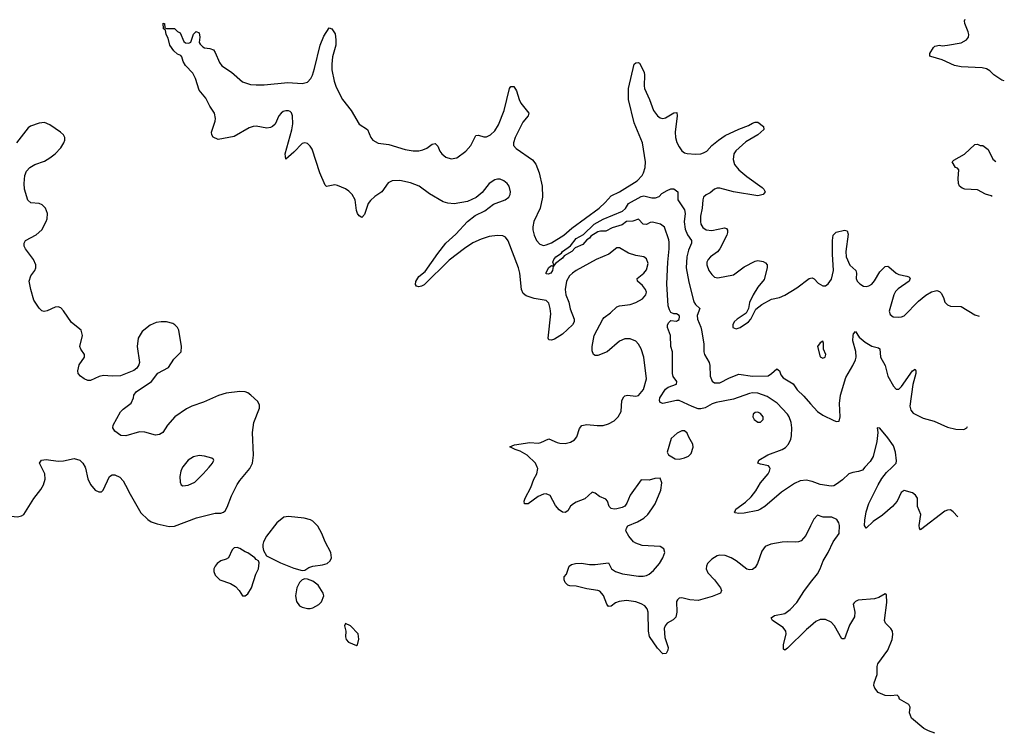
# Model space of a CAD drawing. Header units: inches. Extents: x 1449094 to 1618372, y 389908 to 534307.
# Tile 412 of 494: x 1604167 to 1611428, y 458038 to 463298. Entities that reach past the tile are written whole.
import ezdxf

# ---------------------------------------------------------------- set-up
doc = ezdxf.new("R2010")
doc.units = ezdxf.units.IN
doc.header["$MEASUREMENT"] = 0
for name, color, linetype in [('B6405', 7, 'Continuous'), ('B6406', 7, 'Continuous'), ('B6415', 7, 'Continuous'), ('B6416', 7, 'Continuous')]:
    doc.layers.add(name, color=color, linetype=linetype)

msp = doc.modelspace()

# ---------------------------------------------------------------- linework, layer by layer
at = {"layer": 'B6405', "color": 5}
for points, elevation in [([(1603868.3, 460000), (1603870.3, 459990), (1603890.3, 459930), (1603891.7, 459910), (1603830.3, 459770), (1603818, 459710), (1603819.3, 459670), (1603826.9, 459646.9), (1603838.8, 459630), (1603890, 459606.4), (1603915.3, 459604.7), (1603949.6, 459610.4), (1604010, 459640.5), (1604050, 459643.8), (1604150, 459633), (1604180.1, 459639.9), (1604197.2, 459650), (1604271.3, 459768.7), (1604324, 459836), (1604341.7, 459870), (1604355.1, 459910), (1604353, 459950), (1604328.6, 460000)], 520), ([(1604649.2, 460000), (1604652.8, 459992.8), (1604670, 459914), (1604690, 459872), (1604724.7, 459830), (1604750, 459818), (1604770, 459818), (1604782, 459830), (1604830, 459932), (1604850, 459942), (1604870, 459942), (1604905.4, 459925.4), (1604930, 459898), (1604948.1, 459868.1), (1604980.8, 459800.8), (1605061.8, 459661.8), (1605112.9, 459612.9), (1605137, 459597), (1605181.1, 459581.1), (1605270, 459563.1), (1605310, 459563.7), (1605470, 459625.5), (1605610, 459660.5), (1605650, 459660.7), (1605670, 459666.8), (1605682, 459678), (1605696.3, 459703.7), (1605729.4, 459789.4), (1605770, 459870.6), (1605790, 459901.6), (1605864.7, 459990), (1605869.4, 460000)], 520), ([(1605369.1, 460000), (1605356.3, 459970), (1605348.2, 459930), (1605350.8, 459890), (1605358, 459870), (1605370, 459862.8), (1605410, 459868), (1605458, 459890), (1605520.9, 459950), (1605563.6, 460000)], 540), ([(1610000, 459566.6), (1609965.2, 459494.8), (1609930, 459457.4), (1609910, 459448.4), (1609890, 459445.7), (1609829.8, 459449.8), (1609790, 459447.4), (1609706.9, 459433.1), (1609664.2, 459415.8), (1609639.3, 459380.7), (1609608.7, 459290), (1609590, 459260.7), (1609570, 459246), (1609550, 459243), (1609530, 459248.2), (1609449.6, 459310), (1609414.5, 459330), (1609370, 459347.7), (1609330, 459349.8), (1609310, 459344.8), (1609270, 459322.2), (1609240.2, 459290), (1609231.4, 459270), (1609229.1, 459249.1), (1609241.6, 459221.6), (1609290.2, 459170.2), (1609334.4, 459110), (1609342, 459090), (1609334.8, 459070), (1609274.4, 459045.6), (1609170, 459016.9), (1609110, 459020.5), (1609050, 459035.1), (1609030, 459032.7), (1609017.3, 459022.7), (1609010.7, 459009.3), (1609014, 458930), (1609006.3, 458893.7), (1608986.7, 458873.3), (1608942, 458850), (1608926, 458830), (1608919.6, 458810), (1608925.1, 458745.1), (1608950.4, 458669.6), (1608947.3, 458650), (1608933.4, 458626.6), (1608910, 458622.7), (1608870, 458664.5), (1608811, 458751), (1608803.9, 458790), (1608801.5, 458930), (1608795, 458955), (1608776.8, 458976.8), (1608750, 458992.3), (1608710, 459006.1), (1608642.2, 459017.8), (1608586.8, 459010), (1608561.1, 458998.9), (1608530, 458976), (1608510, 458973.2), (1608498, 458990), (1608472.4, 459052.4), (1608445.1, 459085.1), (1608430, 459091.5), (1608350, 459102.7), (1608270, 459122.4), (1608223.7, 459123.7), (1608209.4, 459129.4), (1608188.7, 459150), (1608182, 459170), (1608182, 459190), (1608199, 459210), (1608219.3, 459270), (1608237.2, 459282.8), (1608266, 459290), (1608310, 459292), (1608370, 459282), (1608410, 459281.1), (1608510, 459294.8), (1608530.2, 459250.2), (1608560.5, 459230), (1608612.4, 459212.4), (1608730, 459196), (1608764.4, 459195.6), (1608790, 459201.3), (1608810, 459211.7), (1608841.3, 459238.7), (1608885.4, 459290), (1608911.1, 459330), (1608923.7, 459370), (1608917, 459397), (1608890, 459414.5), (1608756.7, 459423.3), (1608710, 459438.4), (1608692.7, 459450), (1608659.3, 459490), (1608637.2, 459530), (1608641.2, 459550), (1608652.7, 459567.3), (1608723.9, 459596.1), (1608770, 459623.8), (1608799.6, 459650), (1608830, 459693), (1608852.6, 459730), (1608896, 459830), (1608903.1, 459883.1), (1608890, 459918), (1608850, 459917.2), (1608810, 459904), (1608750, 459906), (1608670, 459794), (1608644.7, 459735.3), (1608630, 459713.2), (1608610, 459702.7), (1608570, 459692.3), (1608550, 459689.2), (1608530, 459694), (1608514, 459710), (1608501.2, 459750), (1608490, 459764), (1608443.9, 459783.9), (1608410, 459809), (1608390, 459815.3), (1608334.9, 459765.1), (1608270, 459742), (1608250.8, 459730), (1608228.8, 459711.2), (1608210, 459677.2), (1608190, 459666.6), (1608170, 459667), (1608144.6, 459684.6), (1608118, 459718), (1608078, 459790), (1608050, 459803.6), (1608030, 459801.3), (1607990, 459784.2), (1607916, 459730), (1607889.3, 459730), (1607887.3, 459750), (1607894.5, 459770), (1607937.6, 459850), (1607959.7, 459910), (1607981.6, 459950), (1607988, 459990), (1607983.4, 460000)], 480), ([(1610000, 459897.3), (1609970, 459904.6), (1609921.8, 459898.2), (1609881.6, 459878.4), (1609785.2, 459814.8), (1609662.8, 459710), (1609630, 459689.5), (1609610, 459680.9), (1609510, 459659.3), (1609470, 459658), (1609442.7, 459662.7), (1609435.3, 459670), (1609443.7, 459676.3), (1609449.4, 459690), (1609519, 459741), (1609560.3, 459779.7), (1609594.7, 459825.3), (1609630, 459883), (1609687.8, 459950), (1609697.6, 459970), (1609702, 459990), (1609695.8, 460000)], 460), ([(1610000, 458828.5), (1609970, 458803.6), (1609830, 458665.1), (1609810, 458649.6), (1609799, 458659), (1609800.5, 458690), (1609819.2, 458770), (1609816.4, 458790), (1609798.2, 458818.1), (1609718, 458870), (1609709.2, 458890), (1609734.2, 458905.8), (1609810, 458922), (1609850, 458950.3), (1609897.5, 459002.5), (1609950, 459084.2), (1610000, 459149.3)], 480)]:
    msp.add_lwpolyline(points, dxfattribs=dict(at, elevation=elevation))
at = {"layer": 'B6405', "color": 5, "elevation": 520}
for points in [[(1606150, 459635.6), (1606114.8, 459630), (1606062.4, 459590), (1605988.4, 459490), (1605966, 459450), (1605960.5, 459430), (1605959.1, 459410), (1605964.9, 459384.9), (1605986.8, 459346.8), (1606090, 459294.9), (1606190, 459255.5), (1606250, 459238.8), (1606270, 459241), (1606300.5, 459259.5), (1606328.7, 459270), (1606400.1, 459279.9), (1606434, 459290), (1606457.2, 459310), (1606466, 459330), (1606462, 459370), (1606419.6, 459450), (1606396.2, 459510), (1606365.4, 459565.4), (1606330, 459601.2), (1606311.5, 459611.5), (1606264.2, 459624.2)], [(1605770, 459406.6), (1605750, 459406), (1605734, 459390), (1605707.7, 459332.3), (1605690, 459321.2), (1605650, 459309.3), (1605624, 459290), (1605607.7, 459270), (1605599.1, 459250), (1605598, 459230), (1605610, 459202.8), (1605642.8, 459170), (1605722.4, 459142.4), (1605759.9, 459119.9), (1605786.8, 459090), (1605810, 459052), (1605830, 459051.3), (1605850, 459066), (1605876.2, 459110), (1605909.6, 459210.4), (1605929, 459250), (1605934, 459294), (1605928.4, 459308.4), (1605910, 459318), (1605902, 459330), (1605850, 459369.2), (1605830, 459376), (1605790, 459400.9)], [(1606270, 459175.3), (1606250.7, 459169.3), (1606230, 459149), (1606210.5, 459110), (1606201.3, 459050), (1606208.8, 459010), (1606230, 458978), (1606250, 458966.4), (1606290, 458957.1), (1606310, 458957.1), (1606330, 458963.8), (1606373.8, 458986.2), (1606393.8, 459006.2), (1606409.3, 459050), (1606406, 459070), (1606369.2, 459130), (1606330, 459159.3), (1606290, 459174)], [(1606570, 458846), (1606562, 458830), (1606572, 458790), (1606571, 458750), (1606576, 458730), (1606591.3, 458710), (1606650, 458684.7), (1606658, 458690), (1606668.9, 458731.1), (1606664, 458770), (1606606, 458830)]]:
    msp.add_lwpolyline(points, close=True, dxfattribs=at)
at = {"layer": 'B6406', "color": 5}
for points, elevation in [([(1607983.4, 460000), (1607969.7, 460030), (1607910, 460088.4), (1607858.2, 460118.2), (1607822, 460130), (1607782, 460150), (1607816.6, 460163.4), (1607930, 460180.3), (1607990, 460176.4), (1608010, 460180.4), (1608070, 460208.2), (1608130, 460181.1), (1608150, 460176.5), (1608190, 460173.1), (1608230, 460183.7), (1608258.2, 460201.8), (1608276.8, 460223.2), (1608296.3, 460283.7), (1608313.4, 460306.6), (1608350, 460314), (1608426.1, 460306.1), (1608470, 460307.1), (1608510, 460318.4), (1608550, 460340.2), (1608579.8, 460370), (1608602.3, 460410), (1608608.5, 460491.5), (1608621.5, 460518.5), (1608630, 460525.5), (1608650, 460530.2), (1608710, 460522), (1608730, 460528.7), (1608767, 460573), (1608788.7, 460650), (1608769.8, 460810), (1608750, 460872), (1608730, 460907.3), (1608710, 460927.8), (1608670, 460946.6), (1608630, 460945.4), (1608590, 460928), (1608499.1, 460850), (1608430, 460822.6), (1608410, 460821.6), (1608399.5, 460830), (1608390, 460858), (1608388.2, 460890), (1608402.6, 460970), (1608466.9, 461090), (1608477.7, 461102.3), (1608523.7, 461136.3), (1608570, 461180.8), (1608590, 461189.2), (1608670, 461198.8), (1608710, 461213.2), (1608759.3, 461240.7), (1608784.7, 461270), (1608788.5, 461290), (1608782.7, 461310), (1608759, 461339), (1608722, 461370), (1608720.9, 461390), (1608770, 461430.5), (1608790, 461454.8), (1608800.7, 461500.7), (1608790, 461536), (1608769.5, 461549.5), (1608710, 461560.5), (1608657.6, 461577.6), (1608590, 461617.3), (1608570, 461616.4), (1608510.6, 461569.4), (1608418, 461530), (1608271.8, 461450), (1608243.7, 461430), (1608222.6, 461410), (1608198.5, 461370), (1608189.5, 461310), (1608195.2, 461270), (1608216.6, 461216.6), (1608226.4, 461166.4), (1608256.4, 461090), (1608254.9, 461070), (1608243.8, 461050), (1608170, 460979.6), (1608110, 460944.2), (1608090, 460937), (1608070, 460939), (1608065.1, 460950), (1608083.5, 461130), (1608079.4, 461170), (1608068.1, 461208.1), (1608048.6, 461228.6), (1607962, 461242), (1607901.6, 461261.6), (1607879.2, 461279.2), (1607868.3, 461308.3), (1607855.5, 461430), (1607845.9, 461470), (1607770, 461668.5), (1607750, 461694.2), (1607730, 461704.5), (1607690, 461708.6), (1607630, 461698.9), (1607570, 461679.8), (1607510, 461652.7), (1607447.4, 461612.6), (1607335.1, 461524.9), (1607150, 461344.5), (1607130, 461333.2), (1607110, 461329.2), (1607094.6, 461334.6), (1607086.6, 461346.6), (1607089.5, 461369.5), (1607110, 461405.5), (1607157, 461443), (1607250, 461576), (1607309, 461650), (1607383, 461717), (1607468.8, 461811.3), (1607526.3, 461853.7), (1607597.6, 461890), (1607661.9, 461938.1), (1607748, 461970), (1607773.3, 461990), (1607783.8, 462010), (1607787, 462030), (1607775.7, 462070), (1607762.4, 462090), (1607738.3, 462110), (1607710, 462122.6), (1607690, 462123.7), (1607670, 462118.3), (1607630, 462091.5), (1607576.5, 462023.5), (1607533.6, 461986.4), (1607470, 461958), (1607370, 461940.6), (1607325.6, 461945.6), (1607290, 461955.3), (1607190, 462014.5), (1607113.8, 462070), (1607050, 462094.9), (1606970, 462113.1), (1606914, 462110), (1606885.2, 462094.8), (1606836.8, 462030), (1606785.2, 461994.8), (1606753.6, 461966.4), (1606737.4, 461942.6), (1606710, 461862.9), (1606690, 461840.7), (1606670, 461852), (1606658.9, 461870), (1606650.9, 461890.9), (1606640.3, 461970), (1606618.5, 462010), (1606594.8, 462034.8), (1606570, 462051.3), (1606510, 462076.8), (1606490, 462081.8), (1606430, 462069.7), (1606419.5, 462079.5), (1606380.7, 462170), (1606323.1, 462343.1), (1606310, 462365), (1606290, 462384.9), (1606270, 462390.8), (1606250, 462384.8), (1606190, 462321.1), (1606129.6, 462269.6), (1606125.4, 462310), (1606174.5, 462485.5), (1606180.7, 462530), (1606178.9, 462590), (1606172, 462612), (1606161.6, 462621.6), (1606150, 462627.3), (1606130, 462626.6), (1606110, 462620.8), (1606094.6, 462610), (1606079.2, 462590), (1606052.4, 462527.6), (1606032.2, 462510), (1606016, 462504), (1605990, 462499.8), (1605910, 462512.9), (1605890, 462511.9), (1605859.2, 462500.8), (1605750, 462437.4), (1605630, 462414), (1605593.6, 462433.6), (1605584, 462450), (1605580.9, 462470), (1605608.2, 462550), (1605611.1, 462570), (1605604.8, 462610), (1605570, 462661.6), (1605539.2, 462719.2), (1605490, 462779.3), (1605464.6, 462864.6), (1605443.3, 462903.3), (1605390, 462961.6), (1605373.3, 462990), (1605363.6, 463023.6), (1605354.5, 463034.5), (1605330, 463045.4), (1605302.9, 463070), (1605274, 463110), (1605262, 463162), (1605248, 463190), (1605242, 463222), (1605228, 463230), (1605226, 463274), (1605234, 463270), (1605238, 463238), (1605250, 463234), (1605310, 463234), (1605331.6, 463211.6), (1605350, 463202), (1605376.9, 463136.9), (1605390, 463126.8), (1605413.6, 463126.4), (1605428.4, 463131.6), (1605449.3, 463190.7), (1605468.9, 463211.1), (1605490, 463202), (1605496, 463170), (1605491, 463130), (1605498, 463118), (1605517.3, 463097.3), (1605530, 463090.8), (1605570, 463086.8), (1605595.6, 463075.6), (1605610, 463056), (1605641.8, 462981.8), (1605658.9, 462958.9), (1605730, 462910.4), (1605810, 462840.4), (1605870, 462821.7), (1605910, 462817), (1605970, 462817.4), (1606145.5, 462834.5), (1606250, 462827.1), (1606290, 462837.3), (1606314.6, 462865.4), (1606325.5, 462890), (1606341.4, 462938.6), (1606382.4, 463110), (1606410, 463176), (1606450, 463238), (1606470, 463232), (1606493.2, 463193.2), (1606499.3, 463150), (1606497.4, 463110), (1606474.4, 463025.6), (1606469.2, 462970), (1606470.1, 462930), (1606485.7, 462845.7), (1606502, 462802), (1606547.3, 462710), (1606610.5, 462630), (1606670, 462527.7), (1606733, 462490), (1606757.6, 462430), (1606770.3, 462410.2), (1606810, 462387.9), (1606890, 462377.8), (1607010, 462341.5), (1607070, 462331.6), (1607110, 462331.8), (1607140.5, 462339.5), (1607168.5, 462351.5), (1607210, 462382), (1607230, 462386), (1607250, 462364.9), (1607265.5, 462330), (1607280.3, 462310), (1607310, 462284.9), (1607350, 462272.2), (1607390, 462280.2), (1607458.2, 462330), (1607494.8, 462370), (1607530, 462444), (1607550, 462447), (1607590, 462433.8), (1607610, 462435.5), (1607639.1, 462450), (1607670, 462479.1), (1607697.5, 462522.5), (1607740.3, 462630), (1607779.5, 462790), (1607790, 462806.8), (1607810, 462806), (1607830, 462774.8), (1607850.3, 462710), (1607863.6, 462683.6), (1607921.6, 462610), (1607916.4, 462590), (1607876.7, 462543.3), (1607819.8, 462430), (1607807.8, 462390), (1607809.3, 462370), (1607827.7, 462347.7), (1607950, 462265.8), (1607973.1, 462233.1), (1607997.2, 462170), (1608020.9, 462070), (1608021.9, 461990), (1608006.4, 461910), (1607959.6, 461810), (1607950.8, 461770.8), (1607951.4, 461750), (1607960.1, 461710), (1607977.6, 461670), (1608003.4, 461643.4), (1608030, 461634.2), (1608050, 461637.7), (1608090, 461654.3), (1608179.1, 461710), (1608238.7, 461761.3), (1608440.9, 461910), (1608485.2, 461950), (1608530, 461999.8), (1608590, 462029.6), (1608719.4, 462110), (1608757.3, 462150), (1608768.4, 462170), (1608779.9, 462210), (1608783.2, 462250), (1608759.1, 462390), (1608698.7, 462538.7), (1608656.1, 462710), (1608657.4, 462790), (1608699, 462970), (1608710, 462981), (1608730, 462982), (1608736.9, 462976.9), (1608772.5, 462912.5), (1608775.3, 462890), (1608771.3, 462811.3), (1608775.5, 462790), (1608812.4, 462710), (1608841.5, 462630), (1608870, 462590.4), (1608890, 462574.4), (1608910.5, 462570.5), (1608930, 462574), (1608990, 462612.2), (1609013.8, 462613.8), (1609016.5, 462590), (1609001.5, 462470), (1609003, 462430), (1609013.6, 462393.6), (1609030, 462360.3), (1609050, 462331.8), (1609070, 462318), (1609090, 462312.2), (1609150, 462307.9), (1609190, 462310.2), (1609210, 462316.2), (1609233.7, 462330), (1609272.2, 462370), (1609319.8, 462410), (1609370, 462443.5), (1609470, 462491.8), (1609542.8, 462517.2), (1609570, 462534.6), (1609590, 462542.4), (1609610, 462542), (1609651, 462510), (1609654.8, 462490), (1609610.4, 462450), (1609521.6, 462398.4), (1609448.1, 462331.9), (1609432.9, 462310), (1609427.9, 462267.9), (1609438.7, 462230), (1609470, 462192.2), (1609530, 462142.3), (1609641.4, 462061.4), (1609654.8, 462050), (1609664, 462030), (1609650.7, 462010), (1609610, 462000.9), (1609430, 462028.3), (1609330, 462056.5), (1609310, 462056.8), (1609290.5, 462050), (1609258.2, 462021.8), (1609230, 462007.8), (1609210.3, 461989.8), (1609204.4, 461970), (1609200.6, 461910), (1609187.8, 461850), (1609186.8, 461810), (1609191.2, 461790), (1609205.4, 461765.4), (1609228.4, 461750), (1609270, 461745.1), (1609364.6, 461764.6), (1609378.3, 461758.4), (1609386.7, 461746.7), (1609387.8, 461730), (1609382.5, 461710), (1609331.4, 461608.6), (1609312.8, 461587.2), (1609261.1, 461550), (1609243.1, 461530), (1609234.9, 461510), (1609234.9, 461490), (1609250.3, 461450), (1609270, 461420.5), (1609290, 461400.5), (1609315.5, 461395.5), (1609430, 461418.3), (1609510, 461475.8), (1609590, 461519), (1609610, 461522.3), (1609650, 461514.6), (1609666, 461506), (1609679.3, 461490), (1609680.4, 461470), (1609656, 461384), (1609610, 461327), (1609577, 461270), (1609550, 461214), (1609540.7, 461170), (1609524.4, 461135.6), (1609459.1, 461090), (1609436.3, 461070), (1609424.9, 461050), (1609426, 461030), (1609450, 461020.5), (1609481.2, 461030), (1609540.9, 461070), (1609558, 461090), (1609596.5, 461163.5), (1609640.1, 461199.9), (1609710, 461238.4), (1609770, 461250.4), (1609810, 461267.2), (1609897.4, 461322.6), (1609990, 461390.4), (1610000, 461392.6)], 480), ([(1605869.4, 460000), (1605883.5, 460030), (1605891.7, 460088.3), (1605884.2, 460255.8), (1605893.7, 460330), (1605934.5, 460434.5), (1605936.6, 460456.6), (1605923.7, 460483.7), (1605872.7, 460530), (1605850, 460546.6), (1605830, 460554), (1605790, 460557), (1605690, 460546), (1605632.8, 460527.2), (1605521.7, 460478.3), (1605436, 460450), (1605397.3, 460430), (1605310.6, 460370), (1605257.3, 460310), (1605223.8, 460256.2), (1605198.8, 460241.2), (1605170, 460235.1), (1605090, 460258), (1605050, 460259.5), (1604950, 460229.4), (1604912.7, 460232.7), (1604870, 460264), (1604853.2, 460290), (1604857.2, 460310), (1604911.5, 460408.5), (1604930, 460427.3), (1604990, 460471), (1605006.6, 460510), (1605009.6, 460530.4), (1605025.4, 460554.6), (1605139, 460630), (1605187.2, 460692.8), (1605265.4, 460734.6), (1605304.9, 460795.1), (1605359, 460850), (1605359.3, 460890), (1605339.7, 461010), (1605331.3, 461030), (1605311.8, 461050), (1605297.6, 461057.6), (1605250, 461071.1), (1605210, 461071.2), (1605174.4, 461065.6), (1605130, 461047.6), (1605070, 461000.7), (1605040.3, 460950), (1605032.6, 460890), (1605050.5, 460770), (1605046, 460754), (1605030.5, 460729.5), (1605008, 460712), (1604910, 460672.3), (1604850.4, 460669.6), (1604785.7, 460674.3), (1604752.2, 460667.8), (1604690, 460639.5), (1604670, 460639.5), (1604644, 460650), (1604616, 460670), (1604599.3, 460690), (1604595.1, 460710), (1604606, 460754), (1604646, 460810), (1604646, 460830), (1604618, 460870), (1604612, 460890), (1604629.6, 460970), (1604619.5, 461010), (1604550, 461066.6), (1604491.4, 461151.4), (1604470, 461173.2), (1604450, 461182.7), (1604430, 461179.3), (1604370, 461152.3), (1604346.8, 461146.8), (1604330, 461153.2), (1604311.7, 461171.7), (1604272.3, 461230), (1604249.6, 461309.6), (1604238, 461370), (1604249.3, 461410), (1604279.3, 461450), (1604286, 461470), (1604286, 461490), (1604269.6, 461530), (1604209.5, 461610), (1604200.9, 461630), (1604199.3, 461650), (1604210, 461670.8), (1604290, 461712.4), (1604329.6, 461750), (1604363.6, 461810), (1604369.6, 461830), (1604371.6, 461870), (1604358, 461910), (1604333.9, 461933.9), (1604310, 461944.5), (1604250, 461949.4), (1604228, 461968), (1604202.9, 462050), (1604200.7, 462090), (1604206, 462150), (1604218.6, 462181.4), (1604242, 462210), (1604278, 462230), (1604350, 462256.3), (1604390, 462279.1), (1604429.2, 462310), (1604470, 462354.8), (1604492.3, 462390), (1604499.3, 462410), (1604499.3, 462430), (1604489.5, 462449.5), (1604469, 462470), (1604390, 462524.2), (1604350, 462541.1), (1604310, 462535.4), (1604247.5, 462512.5), (1604230, 462502), (1604144.9, 462390)], 520), ([(1609695.8, 460000), (1609690, 460009.2), (1609630, 460020.9), (1609609.6, 460029.6), (1609617.2, 460050), (1609684.5, 460090), (1609790, 460130.2), (1609814.4, 460145.6), (1609836.8, 460170), (1609853.7, 460206.3), (1609858.5, 460230), (1609861.4, 460290), (1609856.5, 460330), (1609842.4, 460370), (1609829.9, 460390), (1609752.3, 460472.3), (1609679.9, 460519.9), (1609610, 460546.2), (1609570, 460547.7), (1609550, 460543.8), (1609430, 460499.7), (1609304.2, 460475.8), (1609274.4, 460465.6), (1609222, 460438), (1609190, 460428.7), (1609170, 460430.8), (1609127.3, 460447.3), (1609030, 460491.3), (1609010, 460491.2), (1608910, 460469.4), (1608890, 460477.2), (1608884.2, 460490), (1608887.4, 460510), (1608930, 460573.4), (1608950, 460588.9), (1609009.6, 460610.4), (1609013.6, 460630), (1608987.3, 460667.3), (1608981.8, 460690), (1608982.4, 460850), (1608969.6, 460890), (1608967.1, 460970), (1608944.7, 461030), (1608944.2, 461050), (1608953, 461067), (1608970, 461080.5), (1609010, 461075.8), (1609019.2, 461080.8), (1609030.6, 461089.4), (1609032.5, 461110), (1609030, 461117), (1609010.9, 461130.9), (1608990, 461129.4), (1608970, 461139.6), (1608958.9, 461158.9), (1608950, 461189), (1608940.2, 461350), (1608945.8, 461510), (1608957.2, 461610), (1608957.6, 461657.6), (1608955.1, 461675.1), (1608921.1, 461770), (1608891.7, 461791.7), (1608834.9, 461805.1), (1608816.8, 461803.2), (1608790, 461789.6), (1608766, 461790), (1608730, 461828), (1608687.5, 461812.5), (1608642, 461810), (1608610, 461785.2), (1608537.2, 461762.8), (1608490, 461738.4), (1608450, 461739.3), (1608430, 461734), (1608378, 461702), (1608370, 461689), (1608350, 461675.3), (1608319, 461641), (1608262.5, 461617.5), (1608238.8, 461590), (1608183.4, 461556.6), (1608170, 461540.7), (1608118, 461502), (1608100.7, 461479.3), (1608097, 461450), (1608082.8, 461430), (1608063.3, 461423.3), (1608050, 461424), (1608047, 461430), (1608070, 461470.4), (1608090, 461486.8), (1608098, 461482), (1608106, 461490), (1608099.3, 461510), (1608105.1, 461530), (1608120.9, 461550), (1608162.4, 461577.6), (1608170, 461590.4), (1608229.7, 461630.3), (1608270, 461685.3), (1608324.2, 461715.8), (1608402.4, 461790), (1608470, 461828.2), (1608612.9, 461887.1), (1608634.2, 461905.8), (1608657.7, 461942.3), (1608750, 461994.4), (1608770, 461999.1), (1608830, 461985.5), (1608855.5, 461984.5), (1608884, 461996), (1608903.2, 462016.8), (1608942, 462038), (1608970, 462051.3), (1608990, 462051.3), (1609021, 462030), (1609020.7, 461970), (1609070, 461897.3), (1609074.2, 461870), (1609068.2, 461808.2), (1609074.5, 461754.5), (1609091.9, 461711.9), (1609120.7, 461670), (1609121.4, 461650), (1609100.1, 461599.9), (1609086.3, 461550), (1609081.5, 461470), (1609102.5, 461362.6), (1609139, 461219), (1609150, 461199.6), (1609182.4, 461170), (1609163.3, 461116.7), (1609165, 461090), (1609190, 461032.2), (1609195.1, 461010), (1609212.3, 460910), (1609212.7, 460850), (1609217.5, 460830), (1609251.4, 460770), (1609257.2, 460750), (1609259.4, 460670), (1609273, 460633), (1609290, 460621.7), (1609330, 460621.7), (1609401.8, 460658.2), (1609470, 460686), (1609571.1, 460671.1), (1609686.6, 460673.4), (1609711.1, 460688.9), (1609750, 460724.9), (1609770, 460710.6), (1609781, 460681), (1609797.7, 460657.7), (1609870, 460613.4), (1609901.5, 460570), (1609950, 460523.9), (1610000, 460466.4)], 460), ([(1604328.6, 460000), (1604314, 460030), (1604328, 460050), (1604362.9, 460057.1), (1604450, 460043), (1604490, 460045.5), (1604570, 460063), (1604610, 460050.7), (1604634, 460030), (1604649.2, 460000)], 520), ([(1605563.6, 460000), (1605589.2, 460030), (1605599, 460050), (1605596.5, 460056.5), (1605585.2, 460065.2), (1605530, 460080.9), (1605490, 460085.1), (1605450, 460075.1), (1605410.6, 460050), (1605370, 460002), (1605369.1, 460000)], 540)]:
    msp.add_lwpolyline(points, dxfattribs=dict(at, elevation=elevation))
at = {"layer": 'B6406', "color": 5, "elevation": 480}
for points in [[(1609610, 460404.5), (1609590, 460402.7), (1609574.8, 460390), (1609574, 460370), (1609584, 460350), (1609610, 460330.7), (1609630, 460330.8), (1609649.2, 460350), (1609649.4, 460370), (1609630, 460395.6)], [(1609070, 460266.6), (1609050, 460266.6), (1609016, 460250), (1608970.6, 460210), (1608941, 460110), (1608950.9, 460090.9), (1609001.6, 460061.6), (1609030, 460058), (1609070, 460068.2), (1609098.7, 460081.3), (1609118.7, 460101.3), (1609133, 460147), (1609131.6, 460170), (1609100.4, 460220.4), (1609089.3, 460250)]]:
    msp.add_lwpolyline(points, close=True, dxfattribs=at)
at = {"layer": 'B6415', "color": 5}
for points, elevation in [([(1610400.5, 460000), (1610381.5, 459978.5), (1610353, 459967), (1610310, 459959.9), (1610282, 459950), (1610234.2, 459905.8), (1610190, 459874.4), (1610170, 459863.2), (1610150, 459859.4), (1610070, 459871.8), (1610010, 459894.9), (1610000, 459897.3)], 460), ([(1611085.8, 459634.1), (1611050, 459671.1), (1611030, 459684), (1611010, 459683.5), (1610990, 459674.2), (1610810, 459538.7), (1610802.2, 459550), (1610799, 459570), (1610811.6, 459650), (1610788.9, 459708.9), (1610788.7, 459770), (1610773.8, 459793.8), (1610751.3, 459810), (1610690, 459826.6), (1610666.2, 459813.8), (1610637.5, 459750), (1610604.2, 459710), (1610530, 459645.7), (1610462, 459598), (1610408.7, 459550), (1610398, 459570), (1610398.3, 459610), (1610410, 459670.8), (1610430, 459732.7), (1610497.8, 459870), (1610525.1, 459914.9), (1610559.4, 459960.6), (1610601.2, 460000)], 460), ([(1610000, 459149.3), (1610050, 459214.4), (1610070.9, 459250), (1610091.1, 459310), (1610129.7, 459370), (1610165.1, 459450), (1610209.7, 459510), (1610212.9, 459570), (1610208, 459590), (1610192.8, 459612.8), (1610155.3, 459630), (1610091.3, 459631.3), (1610050, 459645.2), (1610024, 459616), (1610000, 459566.6)], 480), ([(1610915.7, 458037.6), (1610870, 458055.1), (1610834.2, 458074.2), (1610744, 458150), (1610729.3, 458189.3), (1610733.2, 458230), (1610724, 458250), (1610655.3, 458290), (1610650, 458306), (1610638, 458318), (1610590, 458313.2), (1610550, 458316), (1610498.9, 458338.9), (1610472.7, 458370), (1610467, 458390), (1610469.5, 458409.5), (1610489.5, 458470), (1610489.6, 458530), (1610496.2, 458550), (1610569.7, 458650), (1610600.7, 458730), (1610607, 458767), (1610602.9, 458790), (1610591.8, 458810), (1610552, 458850), (1610545.1, 458870), (1610561.2, 459001.2), (1610558, 459058), (1610550, 459066), (1610502, 459038), (1610470.4, 459029.6), (1610350, 459019.6), (1610330.8, 459010), (1610320.9, 458999.1), (1610314, 458990), (1610324.9, 458930), (1610323.4, 458896.6), (1610286.4, 458833.6), (1610250, 458734), (1610230, 458733.2), (1610176.4, 458830), (1610150, 458856.8), (1610110, 458876), (1610070, 458875.4), (1610039.1, 458860.9), (1610000, 458828.5)], 480)]:
    msp.add_lwpolyline(points, dxfattribs=dict(at, elevation=elevation))
at = {"layer": 'B6416', "color": 5}
for points, elevation in [([(1611427.9, 462847.4), (1611410, 462852.7), (1611350, 462892.3), (1611321, 462921), (1611296.2, 462936.2), (1611263.6, 462943.6), (1611109.8, 462949.8), (1611060.6, 462960.6), (1610970, 463002.4), (1610886, 463026), (1610879, 463030), (1610879.3, 463050), (1610906, 463094), (1610916.6, 463103.4), (1610949.7, 463110.3), (1610970, 463106.7), (1611010, 463110.3), (1611110, 463128), (1611149.4, 463150.6), (1611164, 463170), (1611165.2, 463190), (1611161.2, 463210), (1611136, 463270), (1611133.2, 463290), (1611138.6, 463301.4)], 480), ([(1611337.4, 461995.7), (1611330, 461999.7), (1611290, 462013), (1611230, 462044.7), (1611138, 462050), (1611116.2, 462056.2), (1611097.2, 462070), (1611089.4, 462090), (1611087.6, 462127.6), (1611092.3, 462192.3), (1611083.7, 462203.7), (1611069.2, 462210), (1611044, 462250), (1611056.5, 462263.5), (1611133.4, 462306.6), (1611210, 462378.8), (1611230, 462381), (1611250, 462371), (1611270.7, 462370.7), (1611310, 462341), (1611343.7, 462270), (1611364.9, 462253.9)], 480), ([(1610000, 461392.6), (1610010, 461394.9), (1610026.9, 461386.9), (1610055.8, 461355.8), (1610090, 461335.8), (1610110, 461337.6), (1610130, 461350.4), (1610153.6, 461386.4), (1610168.9, 461450), (1610160.2, 461570), (1610159.8, 461670), (1610165.1, 461710), (1610187.6, 461732.4), (1610250, 461746.8), (1610270, 461742), (1610276.4, 461716.4), (1610260.2, 461590), (1610262.3, 461550), (1610290, 461488.8), (1610332, 461450), (1610336.9, 461430), (1610334.9, 461390), (1610342.8, 461370), (1610362.4, 461350), (1610390, 461334.6), (1610410, 461330.3), (1610430, 461335.2), (1610450, 461348), (1610470, 461372.2), (1610510, 461439.5), (1610550, 461479.5), (1610570, 461481.1), (1610577, 461477), (1610630, 461430.3), (1610650, 461419.6), (1610708.5, 461408.5), (1610723.4, 461403.4), (1610733.7, 461393.7), (1610725.5, 461370), (1610646.2, 461313.8), (1610626.4, 461293.6), (1610612.6, 461270), (1610579.5, 461150), (1610585.4, 461125.4), (1610607.9, 461107.9), (1610650, 461104.2), (1610670, 461107), (1610690, 461116.4), (1610795.9, 461224.1), (1610850, 461268.4), (1610890, 461292), (1610930, 461302), (1610950, 461294.4), (1610962.5, 461282.5), (1610979.3, 461250), (1610990, 461216), (1611010, 461196), (1611030, 461186), (1611110, 461183), (1611210, 461122), (1611243.3, 461112.5)], 480), ([(1610000, 460466.4), (1610050, 460408.9), (1610090, 460381.9), (1610170, 460342.9), (1610190, 460336.1), (1610210, 460339.3), (1610216.5, 460370), (1610211.7, 460470), (1610221.2, 460530), (1610258.4, 460661.6), (1610312, 460750), (1610331.6, 460790), (1610336.4, 460810), (1610333.1, 460853.1), (1610311.8, 460930), (1610313.3, 460970), (1610316.9, 460983.1), (1610330, 461000.7), (1610358, 460958), (1610402, 460922), (1610450, 460891.6), (1610499, 460879), (1610511.1, 460871.1), (1610516.1, 460810), (1610550.6, 460750), (1610568.4, 460670), (1610610, 460596.9), (1610630, 460575.6), (1610650, 460574.3), (1610670, 460593.6), (1610750, 460710.3), (1610770, 460722), (1610775.3, 460710), (1610775.4, 460690), (1610752.2, 460610), (1610732.2, 460450), (1610738.9, 460418.9), (1610756.7, 460396.7), (1610830, 460360.2), (1610910, 460337.7), (1611010, 460294.6), (1611070, 460280.3), (1611130, 460278), (1611151.8, 460290), (1611156.6, 460298.9)], 460), ([(1610601.2, 460000), (1610621.2, 460018.8), (1610629.8, 460030), (1610633.2, 460046.8), (1610626.5, 460110), (1610610, 460155.8), (1610570, 460216.1), (1610510, 460287), (1610491.6, 460288.4), (1610494.9, 460254.9), (1610487.8, 460190), (1610461.1, 460078.9), (1610437.9, 460042.1), (1610400.5, 460000)], 460)]:
    msp.add_lwpolyline(points, dxfattribs=dict(at, elevation=elevation))
at = {"layer": 'B6416', "color": 5, "elevation": 480}
msp.add_lwpolyline([(1610090, 460928), (1610070, 460917.2), (1610051.3, 460890), (1610070, 460812), (1610090, 460804), (1610108, 460810), (1610112.3, 460830), (1610095.1, 460870), (1610094.8, 460914.8)], close=True, dxfattribs=at)

doc.saveas('drawing.dxf')
